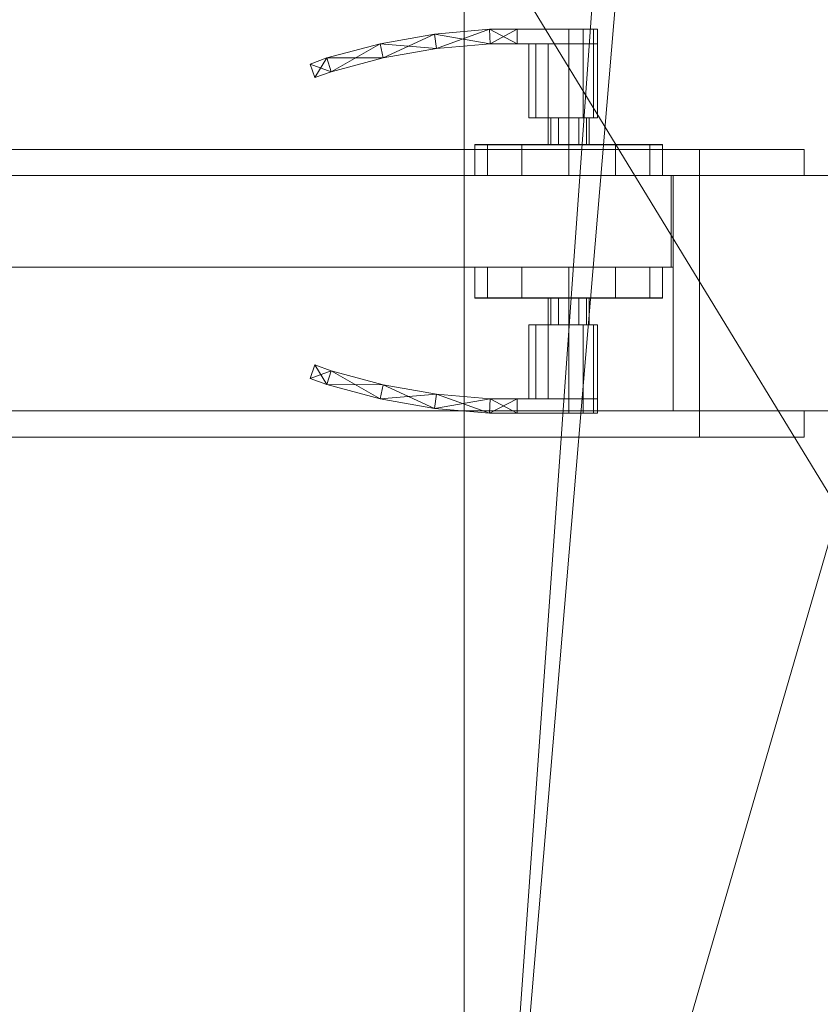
# Model space of a CAD drawing. Header units: inches. Extents: x -263 to 528, y -1 to 602.
# Tile 403 of 656: x -24 to -9, y 411 to 429. Entities that reach past the tile are written whole.
import ezdxf

# ---------------------------------------------------------------- set-up
doc = ezdxf.new("R2010")
doc.units = ezdxf.units.IN
doc.header["$MEASUREMENT"] = 0
for name, color, linetype in [('Doors', 7, 'Continuous'), ('Twindo - Fixtures', 7, 'Continuous'), ('Twindo - Slabs', 7, 'Continuous'), ('Twindo - Walls', 7, 'Continuous')]:
    doc.layers.add(name, color=color, linetype=linetype)
doc.layers.add('Twindo - Walls_Pen_No__3', color=7, linetype='Continuous', lineweight=18, true_color=0x506e96)

# ---------------------------------------------------------------- blocks, each defined once
blk = doc.blocks.new('Slab_D0BD3B49-249D-4DA8-80D4-D821BCE50D6B', base_point=(-249.5, 387))
at = {"layer": 'Twindo - Slabs', "lineweight": 0}
mesh = blk.add_polyface(dxfattribs=at)
corners = [(-192, 387), (-249.5, 387), (-249.5, 387, -6), (-192, 387, -6), (-89.75, 579.5), (-249.5, 579.5), (-192, 134.5), (-132, 134.5), (-132, 124.5), (10, 124.5), (10, 13.75), (161.5, 13.75), (161.5, 6.5), (252, 6.5), (252, 14), (415.5, 14), (415.5, 322.5), (222.5, 322.5), (222.5, 357.5), (-4, 357.5), (-4, 413), (101.5, 413), (101.5, 553.5), (-89.75, 553.5), (-249.5, 579.5, -6), (-192, 134.5, -6), (-89.75, 579.5, -6), (-89.75, 553.5, -6), (101.5, 553.5, -6), (101.5, 413, -6), (-4, 413, -6), (-4, 357.5, -6), (222.5, 357.5, -6), (222.5, 322.5, -6), (415.5, 322.5, -6), (415.5, 14, -6), (252, 14, -6), (252, 6.5, -6), (161.5, 6.5, -6), (161.5, 13.75, -6), (10, 13.75, -6), (10, 124.5, -6), (-132, 124.5, -6), (-132, 134.5, -6)]
mesh.append_faces([[corners[k] for k in face] for face in [(0, 1, 2, 3), (1, 5, 24, 2), (6, 0, 3, 25), (5, 4, 26, 24), (7, 6, 25, 43), (8, 7, 43, 42), (9, 8, 42, 41), (10, 9, 41, 40), (11, 10, 40, 39), (12, 11, 39, 38), (13, 12, 38, 37), (14, 13, 37, 36), (15, 14, 36, 35), (16, 15, 35, 34), (17, 16, 34, 33), (18, 17, 33, 32), (19, 18, 32, 31), (20, 19, 31, 30), (21, 20, 30, 29), (22, 21, 29, 28), (23, 22, 28, 27), (4, 23, 27, 26)]], dxfattribs={"color": 254})
mesh.append_faces([[corners[k] for k in face] for face in [(22, 20, 21), (16, 14, 15)]], dxfattribs={"vtx0": -1, "color": 254})
mesh.append_faces([[corners[k] for k in face] for face in [(28, 30, 27), (34, 36, 33)]], dxfattribs={"vtx0": -1, "vtx1": -1, "color": 254})
mesh.append_faces([[corners[k] for k in face] for face in [(4, 0, 7), (19, 23, 8), (19, 9, 11), (43, 3, 26), (42, 27, 31), (39, 41, 31)]], dxfattribs={"vtx0": -1, "vtx1": -1, "vtx2": -1, "color": 254})
mesh.append_faces([[corners[k] for k in face] for face in [(23, 7, 8), (19, 8, 9), (17, 11, 12), (17, 12, 13), (17, 13, 14), (3, 24, 26), (43, 26, 27), (39, 31, 32), (39, 32, 33)]], dxfattribs={"vtx0": -1, "vtx2": -1, "color": 254})
mesh.append_faces([[corners[k] for k in face] for face in [(29, 30, 28), (35, 36, 34)]], dxfattribs={"vtx1": -1, "color": 254})
mesh.append_faces([[corners[k] for k in face] for face in [(4, 5, 0), (23, 4, 7), (19, 20, 23), (22, 23, 20), (18, 19, 11), (17, 18, 11), (16, 17, 14), (42, 43, 27), (30, 31, 27), (41, 42, 31), (38, 39, 33), (37, 38, 33), (36, 37, 33)]], dxfattribs={"vtx1": -1, "vtx2": -1, "color": 254})
mesh.append_faces([[corners[k] for k in face] for face in [(5, 1, 0), (0, 6, 7), (9, 10, 11), (3, 2, 24), (43, 25, 3), (39, 40, 41)]], dxfattribs={"vtx2": -1, "color": 254})
blk = doc.blocks.new('Slab_C16FED3F-F51D-4887-95C2-45D370958F54', base_point=(-255.75, 595))
at = {"layer": 'Twindo - Slabs', "lineweight": 0}
mesh = blk.add_polyface(dxfattribs=at)
corners = [(95.5, 568, 128), (95.5, 570, 128), (-75.75, 570, 128), (-75.75, 595, 128), (-255.75, 595, 128), (-255.75, 379, 128), (-198, 379, 128), (-198, 134.5, 128), (-136, 134.5, 128), (-136, 110.5, 128), (6.5, 110.5, 128), (6.5, 6.5, 128), (315.5, 6.5, 128), (315.5, 8, 128), (378.5, 8, 128), (378.5, 6.5, 128), (523, 6.5, 128), (523, 132.25, 128), (421.5, 132.25, 128), (421.5, 333, 128), (239, 333, 128), (239, 391.501, 128), (240, 391.501, 128), (240, 457, 128), (237, 457, 128), (237, 568, 128), (201, 127.5, 128), (201, 128.125, 128), (244.5, 128.125, 128), (244.5, 127.5, 128), (244.5, 15, 128), (161.5, 15, 128), (161.5, 146.5, 128), (200.935, 146.5, 128), (200.997, 146.5, 128), (200.997, 128.5, 128), (95.5, 568, 101), (95.5, 570, 101), (-75.75, 570, 101), (-75.75, 595, 101), (-255.75, 595, 101), (-255.75, 379, 101), (-198, 379, 101), (-198, 134.5, 101), (-136, 134.5, 101), (-136, 110.5, 101), (6.5, 110.5, 101), (6.5, 6.5, 101), (315.5, 6.5, 101), (315.5, 8, 101), (378.5, 8, 101), (378.5, 6.5, 101), (523, 6.5, 101), (523, 132.25, 101), (421.5, 132.25, 101), (421.5, 333, 101), (239, 333, 101), (239, 391.501, 101), (240, 391.501, 101), (240, 457, 101), (237, 457, 101), (237, 568, 101), (201, 127.5, 120), (201, 128, 120), (201, 128.125, 120), (244.5, 128.125, 120), (244.5, 128, 120), (244.5, 127.5, 120), (244.5, 127.5, 101), (244.5, 15, 101), (161.5, 15, 101), (161.5, 146.5, 101), (200.935, 146.5, 101), (200.997, 146.5, 101), (200.997, 128.5, 114.5), (201, 127.5, 101)]
mesh.append_faces([[corners[k] for k in face] for face in [(36, 37, 1, 0), (37, 38, 2, 1), (38, 39, 3, 2), (39, 40, 4, 3), (40, 41, 5, 4), (41, 42, 6, 5), (42, 43, 7, 6), (43, 44, 8, 7), (44, 45, 9, 8), (45, 46, 10, 9), (46, 47, 11, 10), (47, 48, 12, 11), (48, 49, 13, 12), (49, 50, 14, 13), (50, 51, 15, 14), (51, 52, 16, 15), (52, 53, 17, 16), (53, 54, 18, 17), (54, 55, 19, 18), (55, 56, 20, 19), (56, 57, 21, 20), (57, 58, 22, 21), (58, 59, 23, 22), (59, 60, 24, 23), (60, 61, 25, 24), (61, 36, 0, 25), (28, 27, 64, 65), (69, 70, 31, 30), (70, 71, 32, 31), (33, 32, 71, 72), (33, 72, 73, 34), (34, 73, 74, 35), (62, 67, 66, 63), (65, 64, 63, 66), (67, 62, 75, 68), (72, 74, 73)]], dxfattribs={"color": 254})
mesh.append_faces([[corners[k] for k in face] for face in [(23, 21, 22), (27, 63, 64), (29, 66, 67), (29, 69, 30), (75, 74, 72), (52, 54, 53)]], dxfattribs={"vtx0": -1, "color": 254})
mesh.append_faces([[corners[k] for k in face] for face in [(16, 18, 15), (59, 57, 60)]], dxfattribs={"vtx0": -1, "vtx1": -1, "color": 254})
mesh.append_faces([[corners[k] for k in face] for face in [(3, 6, 8), (31, 0, 11), (0, 32, 34), (24, 34, 27), (20, 24, 27), (28, 30, 12), (20, 28, 13), (75, 26, 74), (44, 42, 39), (47, 36, 70), (75, 60, 56), (49, 68, 56)]], dxfattribs={"vtx0": -1, "vtx1": -1, "vtx2": -1, "color": 254})
mesh.append_faces([[corners[k] for k in face] for face in [(2, 8, 9), (2, 9, 10), (0, 10, 11), (20, 27, 28), (30, 11, 12), (28, 12, 13), (20, 13, 14), (18, 14, 15), (42, 40, 39), (44, 39, 38), (46, 38, 37), (46, 37, 36), (72, 36, 61), (75, 61, 60), (47, 70, 69), (49, 69, 68), (50, 56, 55), (50, 55, 54)]], dxfattribs={"vtx0": -1, "vtx2": -1, "color": 254})
mesh.append_faces([[corners[k] for k in face] for face in [(17, 18, 16), (58, 57, 59)]], dxfattribs={"vtx1": -1, "color": 254})
mesh.append_faces([[corners[k] for k in face] for face in [(3, 4, 6), (2, 3, 8), (1, 2, 10), (0, 1, 10), (31, 32, 0), (25, 0, 34), (24, 25, 34), (20, 21, 24), (23, 24, 21), (30, 31, 11), (19, 20, 14), (18, 19, 14), (45, 44, 38), (46, 45, 38), (47, 46, 36), (71, 70, 36), (72, 71, 36), (75, 72, 61), (57, 56, 60), (68, 75, 56), (48, 47, 69), (49, 48, 69), (50, 49, 56), (51, 50, 54), (52, 51, 54)]], dxfattribs={"vtx1": -1, "vtx2": -1, "color": 254})
mesh.append_faces([[corners[k] for k in face] for face in [(4, 5, 6), (6, 7, 8), (26, 35, 74), (42, 41, 40), (44, 43, 42)]], dxfattribs={"vtx2": -1, "color": 254})
mesh.append_faces([[corners[k] for k in face] for face in [(27, 26, 62, 63), (29, 28, 65, 66), (29, 67, 68, 69)]], dxfattribs={"vtx3": -1, "color": 254})
blk = doc.blocks.new('Wall_1C55A764-F993-447B-80CC-40976D39EE40', base_point=(-57.5, 426.5))
at = {"layer": 'Twindo - Walls', "lineweight": 0}
mesh = blk.add_polyface(dxfattribs=at)
corners = [(-41, 426.5, 98), (-41, 426.5), (-57.5, 426.5), (-57.5, 426.5, 101), (0.5, 426.5, 101), (0.5, 426.5), (-11, 426.5), (-11, 426.5, 98), (-41, 422, 98), (-41, 422), (-57.5, 422), (-57.5, 422, 101), (0.5, 422, 101), (0.5, 422), (-11, 422), (-11, 422, 98)]
mesh.append_faces([[corners[k] for k in face] for face in [(1, 0, 8, 9), (1, 9, 10, 2), (2, 10, 11, 3), (4, 3, 11, 12), (5, 4, 12, 13), (14, 6, 5, 13), (7, 6, 14, 15), (0, 7, 15, 8)]], dxfattribs={"color": 254})
mesh.append_faces([[corners[k] for k in face] for face in [(2, 0, 1), (13, 15, 14)]], dxfattribs={"vtx0": -1, "color": 254})
mesh.append_faces([[corners[k] for k in face] for face in [(5, 7, 4), (10, 8, 11)]], dxfattribs={"vtx0": -1, "vtx1": -1, "color": 254})
mesh.append_faces([[corners[k] for k in face] for face in [(7, 3, 4), (8, 12, 11)]], dxfattribs={"vtx0": -1, "vtx2": -1, "color": 254})
mesh.append_faces([[corners[k] for k in face] for face in [(6, 7, 5), (9, 8, 10)]], dxfattribs={"vtx1": -1, "color": 254})
mesh.append_faces([[corners[k] for k in face] for face in [(7, 0, 3), (2, 3, 0), (8, 15, 12), (13, 12, 15)]], dxfattribs={"vtx1": -1, "vtx2": -1, "color": 254})
blk = doc.blocks.new('Door_B2B924FC-73AA-4F8A-B577-F061550E02CF')
at = {"layer": 'Twindo - Walls_Pen_No__3', "color": 155, "lineweight": 18, "true_color": 0x506e96}
for p, q in [((-40.5, 426.5), (-11.5, 426.5)), ((-11.5, 426.5, 97.5), (-40.5, 426.5, 97.5)), ((-11.5, 426.5), (-11.5, 426.5, 97.5)), ((-11.5, 426.5), (-11.5, 424.75)), ((-11.5, 426.5, 97.5), (-11.5, 424.75, 97.5)), ((-40.5, 424.75), (-11.5, 424.75)), ((-11.5, 424.75, 97.5), (-40.5, 424.75, 97.5)), ((-11.5, 424.75), (-11.5, 424.75, 97.5))]:
    blk.add_line(p, q, dxfattribs=at)
at = {"layer": 'Doors', "lineweight": 0}
mesh = blk.add_polyface(dxfattribs=at)
corners = [(-13.5, 429.02, 36.551), (-13.224, 429.02, 36.477), (-13.224, 429.295, 36.477), (-13.5, 429.295, 36.551), (-13.023, 429.02, 36.276), (-13.023, 429.295, 36.276), (-12.949, 429.02, 36), (-12.949, 429.295, 36), (-13.023, 429.02, 35.724), (-13.023, 429.295, 35.724), (-13.224, 429.02, 35.523), (-13.224, 429.295, 35.523), (-13.5, 429.02, 35.449), (-13.5, 429.295, 35.449), (-14.484, 429.02, 35.449), (-14.484, 429.295, 35.449), (-14.484, 429.02, 36.551), (-14.484, 429.295, 36.551), (-14.484, 429.02, 35.449), (-15, 429.02, 35.48), (-15.012, 429.295, 35.48), (-14.484, 429.295, 35.449), (-16.027, 428.93, 35.542), (-16.063, 429.203, 35.542), (-17.043, 428.751, 35.603), (-17.103, 429.02, 35.603), (-18.039, 428.484, 35.665), (-18.122, 428.747, 35.665), (-18.349, 428.371, 35.685), (-18.439, 428.631, 35.685), (-18.349, 428.371, 36.315), (-18.439, 428.631, 36.315), (-18.039, 428.484, 36.335), (-18.122, 428.747, 36.335), (-17.043, 428.751, 36.397), (-17.103, 429.02, 36.397), (-16.027, 428.93, 36.458), (-16.063, 429.203, 36.458), (-15, 429.02, 36.52), (-15.012, 429.295, 36.52), (-14.484, 429.02, 36.551), (-14.484, 429.295, 36.551)]
mesh.append_faces([[corners[k] for k in face] for face in [(0, 1, 2, 3), (1, 4, 5, 2), (4, 6, 7, 5), (6, 8, 9, 7), (8, 10, 11, 9), (10, 12, 13, 11), (12, 14, 15, 13), (14, 16, 17, 15), (16, 0, 3, 17), (18, 19, 20), (18, 20, 21), (19, 22, 23), (19, 23, 20), (22, 24, 25), (22, 25, 23), (24, 26, 27), (24, 27, 25), (26, 28, 29), (26, 29, 27), (28, 30, 31, 29), (30, 32, 33), (30, 33, 31), (32, 34, 35), (32, 35, 33), (34, 36, 37), (34, 37, 35), (36, 38, 39), (36, 39, 37), (38, 40, 41), (38, 41, 39), (40, 18, 21, 41), (18, 40, 38, 19), (19, 38, 36, 22), (22, 36, 34, 24), (24, 34, 32, 26), (26, 32, 30, 28), (21, 20, 39, 41), (20, 23, 37, 39), (23, 25, 35, 37), (25, 27, 33, 35), (27, 29, 31, 33)]], dxfattribs={"color": 252})
mesh.append_faces([[corners[k] for k in face] for face in [(0, 4, 1), (3, 15, 17)]], dxfattribs={"vtx0": -1, "color": 252})
mesh.append_faces([[corners[k] for k in face] for face in [(0, 12, 10, 8), (0, 8, 6, 4), (3, 7, 9, 11), (3, 11, 13, 15)]], dxfattribs={"vtx0": -1, "vtx3": -1, "color": 252})
mesh.append_faces([[corners[k] for k in face] for face in [(0, 16, 14, 12), (3, 2, 5, 7)]], dxfattribs={"vtx3": -1, "color": 252})
mesh = blk.add_polyface(dxfattribs=at)
corners = [(-13.303, 427.091, 35.659), (-13.159, 427.091, 35.803), (-13.106, 427.091, 36), (-13.159, 427.091, 36.197), (-13.303, 427.091, 36.341), (-13.5, 427.091, 36.394), (-13.697, 427.091, 36.341), (-13.841, 427.091, 36.197), (-13.894, 427.091, 36), (-13.841, 427.091, 35.803), (-13.697, 427.091, 35.659), (-13.5, 427.091, 35.606), (-13.303, 427.602, 35.659), (-13.5, 427.602, 35.606), (-13.697, 427.602, 35.659), (-13.841, 427.602, 35.803), (-13.894, 427.602, 36), (-13.841, 427.602, 36.197), (-13.697, 427.602, 36.341), (-13.5, 427.602, 36.394), (-13.303, 427.602, 36.341), (-13.159, 427.602, 36.197), (-13.106, 427.602, 36), (-13.159, 427.602, 35.803), (-13.5, 427.602, 36.551), (-13.224, 427.602, 36.477), (-13.224, 429.02, 36.477), (-13.5, 429.02, 36.551), (-13.023, 427.602, 36.276), (-13.023, 429.02, 36.276), (-12.949, 427.602, 36), (-12.949, 429.02, 36), (-13.023, 427.602, 35.724), (-13.023, 429.02, 35.724), (-13.224, 427.602, 35.523), (-13.224, 429.02, 35.523), (-13.5, 427.602, 35.449), (-13.5, 429.02, 35.449), (-13.894, 427.602, 35.528), (-13.894, 429.02, 35.528), (-14.126, 427.602, 35.646), (-14.126, 429.02, 35.646), (-14.263, 427.602, 35.869), (-14.263, 429.02, 35.869), (-14.263, 427.602, 36.131), (-14.263, 429.02, 36.131), (-14.126, 427.602, 36.354), (-14.126, 429.02, 36.354), (-13.894, 427.602, 36.472), (-13.894, 429.02, 36.472)]
mesh.append_faces([[corners[k] for k in face] for face in [(0, 11, 13, 12), (11, 10, 14, 13), (10, 9, 15, 14), (9, 8, 16, 15), (8, 7, 17, 16), (7, 6, 18, 17), (6, 5, 19, 18), (5, 4, 20, 19), (4, 3, 21, 20), (3, 2, 22, 21), (2, 1, 23, 22), (1, 0, 12, 23), (24, 25, 26, 27), (25, 28, 29, 26), (28, 30, 31, 29), (30, 32, 33, 31), (32, 34, 35, 33), (34, 36, 37, 35), (36, 38, 39, 37), (38, 40, 41, 39), (40, 42, 43, 41), (42, 44, 45, 43), (44, 46, 47, 45), (46, 48, 49, 47), (48, 24, 27, 49)]], dxfattribs={"color": 252})
mesh.append_faces([[corners[k] for k in face] for face in [(0, 9, 10, 11), (12, 21, 22, 23), (24, 28, 25), (27, 47, 49)]], dxfattribs={"vtx0": -1, "color": 252})
mesh.append_faces([[corners[k] for k in face] for face in [(0, 3, 4, 5), (0, 5, 6, 7), (0, 7, 8, 9), (12, 15, 16, 17), (12, 17, 18, 19), (12, 19, 20, 21), (24, 44, 42, 40), (24, 40, 38, 36), (24, 36, 34, 32), (24, 32, 30, 28), (27, 31, 33, 35), (27, 35, 37, 39), (27, 39, 41, 43), (27, 43, 45, 47)]], dxfattribs={"vtx0": -1, "vtx3": -1, "color": 252})
mesh.append_faces([[corners[k] for k in face] for face in [(0, 1, 2, 3), (12, 13, 14, 15), (24, 48, 46, 44), (27, 26, 29, 31)]], dxfattribs={"vtx3": -1, "color": 252})
mesh = blk.add_polyface(dxfattribs=at)
corners = [(-15.051, 427.091, 36.896), (-15.291, 427.091, 36), (-15.291, 427.087, 36), (-15.051, 427.087, 36.896), (-14.396, 427.091, 37.551), (-14.396, 427.087, 37.551), (-13.5, 427.091, 37.791), (-13.5, 427.087, 37.791), (-12.604, 427.091, 37.551), (-12.604, 427.087, 37.551), (-11.949, 427.091, 36.896), (-11.949, 427.087, 36.896), (-11.709, 427.091, 36), (-11.709, 427.087, 36), (-11.949, 427.091, 35.104), (-11.949, 427.087, 35.104), (-12.604, 427.091, 34.449), (-12.604, 427.087, 34.449), (-13.5, 427.091, 34.209), (-13.5, 427.087, 34.209), (-14.396, 427.091, 34.449), (-14.396, 427.087, 34.449), (-15.051, 427.091, 35.104), (-15.051, 427.087, 35.104), (-15.291, 426.504, 36), (-15.051, 426.504, 36.896), (-14.396, 426.504, 37.551), (-13.5, 426.504, 37.791), (-12.604, 426.504, 37.551), (-11.949, 426.504, 36.896), (-11.709, 426.504, 36), (-11.949, 426.504, 35.104), (-12.604, 426.504, 34.449), (-13.5, 426.504, 34.209), (-14.396, 426.504, 34.449), (-15.051, 426.504, 35.104), (-15.291, 426.5, 36), (-15.051, 426.5, 36.896), (-14.396, 426.5, 37.551), (-13.5, 426.5, 37.791), (-12.604, 426.5, 37.551), (-11.949, 426.5, 36.896), (-11.709, 426.5, 36), (-11.949, 426.5, 35.104), (-12.604, 426.5, 34.449), (-13.5, 426.5, 34.209), (-14.396, 426.5, 34.449), (-15.051, 426.5, 35.104)]
mesh.append_faces([[corners[k] for k in face] for face in [(0, 1, 2, 3), (4, 0, 3, 5), (6, 4, 5, 7), (8, 6, 7, 9), (10, 8, 9, 11), (12, 10, 11, 13), (14, 12, 13, 15), (16, 14, 15, 17), (18, 16, 17, 19), (20, 18, 19, 21), (22, 20, 21, 23), (1, 22, 23, 2), (3, 2, 24, 25), (5, 3, 25, 26), (7, 5, 26, 27), (9, 7, 27, 28), (11, 9, 28, 29), (13, 11, 29, 30), (15, 13, 30, 31), (17, 15, 31, 32), (19, 17, 32, 33), (21, 19, 33, 34), (23, 21, 34, 35), (2, 23, 35, 24), (25, 24, 36, 37), (26, 25, 37, 38), (27, 26, 38, 39), (28, 27, 39, 40), (29, 28, 40, 41), (30, 29, 41, 42), (31, 30, 42, 43), (32, 31, 43, 44), (33, 32, 44, 45), (34, 33, 45, 46), (35, 34, 46, 47), (24, 35, 47, 36)]], dxfattribs={"color": 252})
mesh.append_faces([[corners[k] for k in face] for face in [(1, 18, 20, 22)]], dxfattribs={"vtx0": -1, "color": 252})
mesh.append_faces([[corners[k] for k in face] for face in [(1, 6, 8, 10), (1, 10, 12, 14), (1, 14, 16, 18)]], dxfattribs={"vtx0": -1, "vtx3": -1, "color": 252})
mesh.append_faces([[corners[k] for k in face] for face in [(1, 0, 4, 6)]], dxfattribs={"vtx3": -1, "color": 252})
mesh = blk.add_polyface(dxfattribs=at)
corners = [(-9, 427, 100), (-9, 426.5, 100), (-11, 426.5, 98), (-11, 427, 98), (-41, 426.5, 98), (-41, 427, 98), (-43, 426.5, 100), (-43, 427, 100)]
mesh.append_faces([[corners[k] for k in face] for face in [(0, 1, 2, 3), (3, 2, 4, 5), (5, 4, 6, 7), (7, 6, 1, 0), (0, 3, 5, 7), (1, 6, 4, 2)]], dxfattribs={"color": 7})
mesh = blk.add_polyface(dxfattribs=at)
corners = [(-9, 427), (-9, 426.5), (-11, 426.5), (-11, 427), (-11, 426.5, 98), (-11, 427, 98), (-9, 426.5, 100), (-9, 427, 100)]
mesh.append_faces([[corners[k] for k in face] for face in [(0, 1, 2, 3), (3, 2, 4, 5), (5, 4, 6, 7), (7, 6, 1, 0), (0, 3, 5, 7), (1, 6, 4, 2)]], dxfattribs={"color": 7})
mesh = blk.add_polyface(dxfattribs=at)
corners = [(-11, 426.5, 98), (-11, 422, 98), (-11, 422, 97.5), (-11, 426.5, 97.5), (-11.5, 422, 97.5), (-11.5, 426.5, 97.5), (-40.5, 422, 97.5), (-40.5, 426.5, 97.5), (-41, 422, 97.5), (-41, 426.5, 97.5), (-41, 422, 98), (-41, 426.5, 98)]
mesh.append_faces([[corners[k] for k in face] for face in [(0, 1, 2, 3), (3, 2, 4, 5), (5, 4, 6, 7), (7, 6, 8, 9), (9, 8, 10, 11), (11, 10, 1, 0)]], dxfattribs={"color": 7})
mesh.append_faces([[corners[k] for k in face] for face in [(0, 7, 9, 11), (1, 6, 4, 2)]], dxfattribs={"vtx0": -1, "color": 7})
mesh.append_faces([[corners[k] for k in face] for face in [(0, 3, 5, 7), (1, 10, 8, 6)]], dxfattribs={"vtx3": -1, "color": 7})
mesh = blk.add_polyface(dxfattribs=at)
corners = [(-40.5, 426.5), (-11.5, 426.5), (-11.5, 424.75), (-40.5, 424.75), (-11.5, 426.5, 97.5), (-11.5, 424.75, 97.5), (-40.5, 426.5, 97.5), (-40.5, 424.75, 97.5), (-40.461, 426.5, 0.039), (-40.461, 426.5, 97.461), (-40.461, 424.75, 97.461), (-40.461, 424.75, 0.039), (-11.539, 426.5, 97.461), (-11.539, 424.75, 97.461), (-11.539, 426.5, 0.039), (-11.539, 424.75, 0.039)]
mesh.append_faces([[corners[k] for k in face] for face in [(0, 1, 2, 3), (1, 4, 5, 2), (4, 6, 7, 5), (6, 0, 3, 7), (8, 9, 10, 11), (9, 12, 13, 10), (12, 14, 15, 13), (14, 8, 11, 15)]], dxfattribs={"color": 7})
mesh.append_faces([[corners[k] for k in face] for face in [(1, 14, 4), (4, 12, 6), (5, 13, 2), (2, 15, 3)]], dxfattribs={"vtx0": -1, "vtx1": -1, "color": 7})
mesh.append_faces([[corners[k] for k in face] for face in [(9, 0, 6), (0, 8, 14), (4, 14, 12), (11, 7, 3), (7, 10, 13), (2, 13, 15)]], dxfattribs={"vtx0": -1, "vtx2": -1, "color": 7})
mesh.append_faces([[corners[k] for k in face] for face in [(9, 8, 0), (12, 9, 6), (1, 0, 14), (11, 10, 7), (15, 11, 3), (5, 7, 13)]], dxfattribs={"vtx1": -1, "vtx2": -1, "color": 7})
mesh = blk.add_polyface(dxfattribs=at)
corners = [(-11.539, 424.75, 0.039), (-11.539, 424.75, 97.461), (-40.461, 424.75, 97.461), (-40.461, 424.75, 0.039), (-40.461, 426.5, 0.039), (-11.539, 426.5, 0.039), (-40.461, 426.5, 97.461), (-11.539, 426.5, 97.461)]
mesh.append_faces([[corners[k] for k in face] for face in [(0, 1, 2, 3), (4, 5, 0, 3), (3, 2, 6, 4), (2, 1, 7, 6), (5, 7, 1, 0), (4, 6, 7, 5)]], dxfattribs={"color": 7})
mesh = blk.add_polyface(dxfattribs=at)
corners = [(-11, 426.5), (-11, 422), (-11.5, 422), (-11.5, 426.5), (-11.5, 422, 97.5), (-11.5, 426.5, 97.5), (-11, 422, 97.5), (-11, 426.5, 97.5)]
mesh.append_faces([[corners[k] for k in face] for face in [(0, 1, 2, 3), (3, 2, 4, 5), (5, 4, 6, 7), (7, 6, 1, 0), (0, 3, 5, 7), (1, 6, 4, 2)]], dxfattribs={"color": 7})
mesh = blk.add_polyface(dxfattribs=at)
corners = [(-15.051, 424.159, 36.896), (-15.051, 424.163, 36.896), (-15.291, 424.163, 36), (-15.291, 424.159, 36), (-14.396, 424.159, 37.551), (-14.396, 424.163, 37.551), (-13.5, 424.159, 37.791), (-13.5, 424.163, 37.791), (-12.604, 424.159, 37.551), (-12.604, 424.163, 37.551), (-11.949, 424.159, 36.896), (-11.949, 424.163, 36.896), (-11.709, 424.159, 36), (-11.709, 424.163, 36), (-11.949, 424.159, 35.104), (-11.949, 424.163, 35.104), (-12.604, 424.159, 34.449), (-12.604, 424.163, 34.449), (-13.5, 424.159, 34.209), (-13.5, 424.163, 34.209), (-14.396, 424.159, 34.449), (-14.396, 424.163, 34.449), (-15.051, 424.159, 35.104), (-15.051, 424.163, 35.104), (-15.051, 424.746, 36.896), (-15.291, 424.746, 36), (-14.396, 424.746, 37.551), (-13.5, 424.746, 37.791), (-12.604, 424.746, 37.551), (-11.949, 424.746, 36.896), (-11.709, 424.746, 36), (-11.949, 424.746, 35.104), (-12.604, 424.746, 34.449), (-13.5, 424.746, 34.209), (-14.396, 424.746, 34.449), (-15.051, 424.746, 35.104), (-15.051, 424.75, 36.896), (-15.291, 424.75, 36), (-14.396, 424.75, 37.551), (-13.5, 424.75, 37.791), (-12.604, 424.75, 37.551), (-11.949, 424.75, 36.896), (-11.709, 424.75, 36), (-11.949, 424.75, 35.104), (-12.604, 424.75, 34.449), (-13.5, 424.75, 34.209), (-14.396, 424.75, 34.449), (-15.051, 424.75, 35.104)]
mesh.append_faces([[corners[k] for k in face] for face in [(0, 1, 2, 3), (4, 5, 1, 0), (6, 7, 5, 4), (8, 9, 7, 6), (10, 11, 9, 8), (12, 13, 11, 10), (14, 15, 13, 12), (16, 17, 15, 14), (18, 19, 17, 16), (20, 21, 19, 18), (22, 23, 21, 20), (3, 2, 23, 22), (1, 24, 25, 2), (5, 26, 24, 1), (7, 27, 26, 5), (9, 28, 27, 7), (11, 29, 28, 9), (13, 30, 29, 11), (15, 31, 30, 13), (17, 32, 31, 15), (19, 33, 32, 17), (21, 34, 33, 19), (23, 35, 34, 21), (2, 25, 35, 23), (24, 36, 37, 25), (26, 38, 36, 24), (27, 39, 38, 26), (28, 40, 39, 27), (29, 41, 40, 28), (30, 42, 41, 29), (31, 43, 42, 30), (32, 44, 43, 31), (33, 45, 44, 32), (34, 46, 45, 33), (35, 47, 46, 34), (25, 37, 47, 35)]], dxfattribs={"color": 252})
mesh.append_faces([[corners[k] for k in face] for face in [(3, 6, 4, 0)]], dxfattribs={"vtx0": -1, "color": 252})
mesh.append_faces([[corners[k] for k in face] for face in [(3, 18, 16, 14), (3, 14, 12, 10), (3, 10, 8, 6)]], dxfattribs={"vtx0": -1, "vtx3": -1, "color": 252})
mesh.append_faces([[corners[k] for k in face] for face in [(3, 22, 20, 18)]], dxfattribs={"vtx3": -1, "color": 252})
mesh = blk.add_polyface(dxfattribs=at)
corners = [(-13.303, 424.159, 35.659), (-13.5, 424.159, 35.606), (-13.697, 424.159, 35.659), (-13.841, 424.159, 35.803), (-13.894, 424.159, 36), (-13.841, 424.159, 36.197), (-13.697, 424.159, 36.341), (-13.5, 424.159, 36.394), (-13.303, 424.159, 36.341), (-13.159, 424.159, 36.197), (-13.106, 424.159, 36), (-13.159, 424.159, 35.803), (-13.303, 423.648, 35.659), (-13.159, 423.648, 35.803), (-13.106, 423.648, 36), (-13.159, 423.648, 36.197), (-13.303, 423.648, 36.341), (-13.5, 423.648, 36.394), (-13.697, 423.648, 36.341), (-13.841, 423.648, 36.197), (-13.894, 423.648, 36), (-13.841, 423.648, 35.803), (-13.697, 423.648, 35.659), (-13.5, 423.648, 35.606), (-13.5, 423.648, 36.551), (-13.5, 422.23, 36.551), (-13.224, 422.23, 36.477), (-13.224, 423.648, 36.477), (-13.023, 422.23, 36.276), (-13.023, 423.648, 36.276), (-12.949, 422.23, 36), (-12.949, 423.648, 36), (-13.023, 422.23, 35.724), (-13.023, 423.648, 35.724), (-13.224, 422.23, 35.523), (-13.224, 423.648, 35.523), (-13.5, 422.23, 35.449), (-13.5, 423.648, 35.449), (-13.894, 422.23, 35.528), (-13.894, 423.648, 35.528), (-14.126, 422.23, 35.646), (-14.126, 423.648, 35.646), (-14.263, 422.23, 35.869), (-14.263, 423.648, 35.869), (-14.263, 422.23, 36.131), (-14.263, 423.648, 36.131), (-14.126, 422.23, 36.354), (-14.126, 423.648, 36.354), (-13.894, 422.23, 36.472), (-13.894, 423.648, 36.472)]
mesh.append_faces([[corners[k] for k in face] for face in [(0, 12, 23, 1), (1, 23, 22, 2), (2, 22, 21, 3), (3, 21, 20, 4), (4, 20, 19, 5), (5, 19, 18, 6), (6, 18, 17, 7), (7, 17, 16, 8), (8, 16, 15, 9), (9, 15, 14, 10), (10, 14, 13, 11), (11, 13, 12, 0), (24, 25, 26, 27), (27, 26, 28, 29), (29, 28, 30, 31), (31, 30, 32, 33), (33, 32, 34, 35), (35, 34, 36, 37), (37, 36, 38, 39), (39, 38, 40, 41), (41, 40, 42, 43), (43, 42, 44, 45), (45, 44, 46, 47), (47, 46, 48, 49), (49, 48, 25, 24)]], dxfattribs={"color": 252})
mesh.append_faces([[corners[k] for k in face] for face in [(0, 9, 10, 11), (12, 21, 22, 23), (24, 47, 49), (25, 28, 26)]], dxfattribs={"vtx0": -1, "color": 252})
mesh.append_faces([[corners[k] for k in face] for face in [(0, 3, 4, 5), (0, 5, 6, 7), (0, 7, 8, 9), (12, 15, 16, 17), (12, 17, 18, 19), (12, 19, 20, 21), (24, 31, 33, 35), (24, 35, 37, 39), (24, 39, 41, 43), (24, 43, 45, 47), (25, 44, 42, 40), (25, 40, 38, 36), (25, 36, 34, 32), (25, 32, 30, 28)]], dxfattribs={"vtx0": -1, "vtx3": -1, "color": 252})
mesh.append_faces([[corners[k] for k in face] for face in [(0, 1, 2, 3), (12, 13, 14, 15), (24, 27, 29, 31), (25, 48, 46, 44)]], dxfattribs={"vtx3": -1, "color": 252})
mesh = blk.add_polyface(dxfattribs=at)
corners = [(-13.5, 422.23, 36.551), (-13.5, 421.955, 36.551), (-13.224, 421.955, 36.477), (-13.224, 422.23, 36.477), (-13.023, 421.955, 36.276), (-13.023, 422.23, 36.276), (-12.949, 421.955, 36), (-12.949, 422.23, 36), (-13.023, 421.955, 35.724), (-13.023, 422.23, 35.724), (-13.224, 421.955, 35.523), (-13.224, 422.23, 35.523), (-13.5, 421.955, 35.449), (-13.5, 422.23, 35.449), (-14.484, 421.955, 35.449), (-14.484, 422.23, 35.449), (-14.484, 421.955, 36.551), (-14.484, 422.23, 36.551), (-14.484, 422.23, 35.449), (-15.012, 421.955, 35.48), (-15, 422.23, 35.48), (-14.484, 421.955, 35.449), (-16.063, 422.047, 35.542), (-16.027, 422.32, 35.542), (-17.103, 422.23, 35.603), (-17.043, 422.499, 35.603), (-18.122, 422.503, 35.665), (-18.039, 422.766, 35.665), (-18.439, 422.619, 35.685), (-18.349, 422.879, 35.685), (-18.439, 422.619, 36.315), (-18.349, 422.879, 36.315), (-18.122, 422.503, 36.335), (-18.039, 422.766, 36.335), (-17.103, 422.23, 36.397), (-17.043, 422.499, 36.397), (-16.063, 422.047, 36.458), (-16.027, 422.32, 36.458), (-15.012, 421.955, 36.52), (-15, 422.23, 36.52), (-14.484, 421.955, 36.551), (-14.484, 422.23, 36.551)]
mesh.append_faces([[corners[k] for k in face] for face in [(0, 1, 2, 3), (3, 2, 4, 5), (5, 4, 6, 7), (7, 6, 8, 9), (9, 8, 10, 11), (11, 10, 12, 13), (13, 12, 14, 15), (15, 14, 16, 17), (17, 16, 1, 0), (18, 19, 20), (18, 21, 19), (20, 22, 23), (20, 19, 22), (23, 24, 25), (23, 22, 24), (25, 26, 27), (25, 24, 26), (27, 28, 29), (27, 26, 28), (29, 28, 30, 31), (31, 32, 33), (31, 30, 32), (33, 34, 35), (33, 32, 34), (35, 36, 37), (35, 34, 36), (37, 38, 39), (37, 36, 38), (39, 40, 41), (39, 38, 40), (41, 40, 21, 18), (18, 20, 39, 41), (20, 23, 37, 39), (23, 25, 35, 37), (25, 27, 33, 35), (27, 29, 31, 33), (21, 40, 38, 19), (19, 38, 36, 22), (22, 36, 34, 24), (24, 34, 32, 26), (26, 32, 30, 28)]], dxfattribs={"color": 252})
mesh.append_faces([[corners[k] for k in face] for face in [(0, 15, 17), (1, 4, 2)]], dxfattribs={"vtx0": -1, "color": 252})
mesh.append_faces([[corners[k] for k in face] for face in [(0, 7, 9, 11), (0, 11, 13, 15), (1, 12, 10, 8), (1, 8, 6, 4)]], dxfattribs={"vtx0": -1, "vtx3": -1, "color": 252})
mesh.append_faces([[corners[k] for k in face] for face in [(0, 3, 5, 7), (1, 16, 14, 12)]], dxfattribs={"vtx3": -1, "color": 252})
mesh = blk.add_polyface(dxfattribs=at)
corners = [(-9, 421.5, 100), (-11, 421.5, 98), (-11, 422, 98), (-9, 422, 100), (-41, 421.5, 98), (-41, 422, 98), (-43, 421.5, 100), (-43, 422, 100)]
mesh.append_faces([[corners[k] for k in face] for face in [(0, 1, 2, 3), (1, 4, 5, 2), (4, 6, 7, 5), (6, 0, 3, 7), (0, 6, 4, 1), (3, 2, 5, 7)]], dxfattribs={"color": 7})
mesh = blk.add_polyface(dxfattribs=at)
corners = [(-9, 421.5), (-11, 421.5), (-11, 422), (-9, 422), (-11, 421.5, 98), (-11, 422, 98), (-9, 421.5, 100), (-9, 422, 100)]
mesh.append_faces([[corners[k] for k in face] for face in [(0, 1, 2, 3), (1, 4, 5, 2), (4, 6, 7, 5), (6, 0, 3, 7), (0, 6, 4, 1), (3, 2, 5, 7)]], dxfattribs={"color": 7})
blk = doc.blocks.new('Slab_092C35A8-B736-40A4-87C8-E1895AE3592A', base_point=(-75.75, 448))
at = {"layer": 'Twindo - Slabs', "lineweight": 0}
mesh = blk.add_polyface(dxfattribs=at)
corners = [(-75.75, 448, 254), (-75.75, 448, 247.5), (-15.5, 448, 247.5), (-15.5, 448, 254), (-75.75, 570, 254), (-75.75, 570, 247.5), (95.5, 570, 247.5), (95.5, 395.501, 247.5), (-15.5, 395.501, 247.5), (-15.5, 395.501, 254), (95.5, 395.501, 254), (95.5, 570, 254)]
mesh.append_faces([[corners[k] for k in face] for face in [(0, 1, 2, 3), (4, 5, 1, 0), (3, 2, 8, 9), (11, 6, 5, 4), (10, 7, 6, 11), (9, 8, 7, 10)]], dxfattribs={"color": 254})
mesh.append_faces([[corners[k] for k in face] for face in [(10, 3, 9)]], dxfattribs={"vtx0": -1, "color": 254})
mesh.append_faces([[corners[k] for k in face] for face in [(7, 2, 6), (6, 2, 5), (11, 3, 10)]], dxfattribs={"vtx0": -1, "vtx1": -1, "color": 254})
mesh.append_faces([[corners[k] for k in face] for face in [(11, 4, 3)]], dxfattribs={"vtx1": -1, "vtx2": -1, "color": 254})
mesh.append_faces([[corners[k] for k in face] for face in [(2, 1, 5), (7, 8, 2), (4, 0, 3)]], dxfattribs={"vtx2": -1, "color": 254})
blk = doc.blocks.new('Slab_8CF3D9C7-E382-4EB2-A1F0-8D4B1B8E1C80', base_point=(-75.75, 378))
at = {"layer": 'Twindo - Slabs', "lineweight": 0}
mesh = blk.add_polyface(dxfattribs=at)
corners = [(-75.75, 378, 254), (-75.75, 378, 246), (-9, 378, 246), (-9, 378, 254), (-75.75, 448, 254), (-75.75, 448, 246), (-15.5, 448, 246), (-15.5, 395.501, 246), (-9, 395.501, 246), (-9, 395.501, 254), (-15.5, 395.501, 254), (-15.5, 448, 254)]
mesh.append_faces([[corners[k] for k in face] for face in [(0, 1, 2, 3), (4, 5, 1, 0), (3, 2, 8, 9), (11, 6, 5, 4), (10, 7, 6, 11), (9, 8, 7, 10)]], dxfattribs={"color": 254})
mesh.append_faces([[corners[k] for k in face] for face in [(2, 7, 8)]], dxfattribs={"vtx0": -1, "color": 254})
mesh.append_faces([[corners[k] for k in face] for face in [(3, 10, 0)]], dxfattribs={"vtx0": -1, "vtx1": -1, "color": 254})
mesh.append_faces([[corners[k] for k in face] for face in [(1, 6, 7), (10, 4, 0)]], dxfattribs={"vtx0": -1, "vtx2": -1, "color": 254})
mesh.append_faces([[corners[k] for k in face] for face in [(9, 10, 3)]], dxfattribs={"vtx1": -1, "color": 254})
mesh.append_faces([[corners[k] for k in face] for face in [(2, 1, 7)]], dxfattribs={"vtx1": -1, "vtx2": -1, "color": 254})
mesh.append_faces([[corners[k] for k in face] for face in [(1, 5, 6), (10, 11, 4)]], dxfattribs={"vtx2": -1, "color": 254})
blk = doc.blocks.new('Wall_D22A1380-BCC4-49E4-97CA-82FCD24E795F', base_point=(-7.5, 395.501))
at = {"layer": 'Twindo - Walls', "lineweight": 0}
mesh = blk.add_polyface(dxfattribs=at)
corners = [(-7.5, 402.001, 242.75), (-7.5, 402.001, 128), (-7.5, 444.001, 128), (-7.5, 444.001, 242.75), (-15.5, 402.001, 242.75), (-15.5, 402.001, 128), (-15.5, 437.111, 128), (-15.5, 437.111, 242.75)]
mesh.append_faces([[corners[k] for k in face] for face in [(0, 1, 2, 3), (1, 0, 4, 5), (5, 6, 2, 1), (6, 7, 3, 2), (3, 7, 4, 0), (4, 7, 6, 5)]], dxfattribs={"color": 254})
blk = doc.blocks.new('Slab_30F11852-7E44-49CB-B863-1AFF19E38BE2', base_point=(-15.5, 395.501))
at = {"layer": 'Twindo - Fixtures', "lineweight": 0}
mesh = blk.add_polyface(dxfattribs=at)
corners = [(-15.5, 395.501, 247.5), (-15.5, 395.501, 242.75), (50.5, 395.501, 242.75), (50.5, 395.501, 247.5), (-15.5, 448, 247.5), (-15.5, 448, 242.75), (-11.75, 448, 242.75), (-11.122, 447.409, 242.75), (3.969, 462.5, 242.75), (50.5, 462.5, 242.75), (50.5, 462.5, 247.5), (3.969, 462.5, 247.5), (-11.122, 447.409, 247.5), (-11.75, 448, 247.5)]
mesh.append_faces([[corners[k] for k in face] for face in [(0, 1, 2, 3), (4, 5, 1, 0), (3, 2, 9, 10), (13, 6, 5, 4), (12, 7, 6, 13), (11, 8, 7, 12), (10, 9, 8, 11)]], dxfattribs={"color": 254})
mesh.append_faces([[corners[k] for k in face] for face in [(2, 8, 9)]], dxfattribs={"vtx0": -1, "color": 254})
mesh.append_faces([[corners[k] for k in face] for face in [(3, 11, 0)]], dxfattribs={"vtx0": -1, "vtx1": -1, "color": 254})
mesh.append_faces([[corners[k] for k in face] for face in [(1, 6, 7), (1, 7, 8)]], dxfattribs={"vtx0": -1, "vtx2": -1, "color": 254})
mesh.append_faces([[corners[k] for k in face] for face in [(10, 11, 3)]], dxfattribs={"vtx1": -1, "color": 254})
mesh.append_faces([[corners[k] for k in face] for face in [(2, 1, 8), (12, 13, 0), (11, 12, 0)]], dxfattribs={"vtx1": -1, "vtx2": -1, "color": 254})
mesh.append_faces([[corners[k] for k in face] for face in [(1, 5, 6), (13, 4, 0)]], dxfattribs={"vtx2": -1, "color": 254})

msp = doc.modelspace()

# ---------------------------------------------------------------- block references
at = {"layer": 'Doors', "color": 5, "linetype": 'Continuous', "lineweight": 18}
msp.add_blockref('Door_B2B924FC-73AA-4F8A-B577-F061550E02CF', (0, 0), dxfattribs=at)
at = {"layer": 'Twindo - Fixtures', "color": 251, "linetype": 'Continuous', "lineweight": 18, "true_color": 0x4a4a4a}
msp.add_blockref('Slab_30F11852-7E44-49CB-B863-1AFF19E38BE2', (-15.5, 395.501), dxfattribs=at)
at = {"layer": 'Twindo - Slabs', "color": 251, "linetype": 'Continuous', "lineweight": 18, "true_color": 0x4a4a4a}
for name, p in [('Slab_C16FED3F-F51D-4887-95C2-45D370958F54', (-255.75, 595)), ('Slab_D0BD3B49-249D-4DA8-80D4-D821BCE50D6B', (-249.5, 387)), ('Slab_092C35A8-B736-40A4-87C8-E1895AE3592A', (-75.75, 448)), ('Slab_8CF3D9C7-E382-4EB2-A1F0-8D4B1B8E1C80', (-75.75, 378))]:
    msp.add_blockref(name, p, dxfattribs=at)
at = {"layer": 'Twindo - Walls', "color": 7, "lineweight": 35}
for name, p in [('Wall_D22A1380-BCC4-49E4-97CA-82FCD24E795F', (-7.5, 395.501)), ('Wall_1C55A764-F993-447B-80CC-40976D39EE40', (-57.5, 426.5))]:
    msp.add_blockref(name, p, dxfattribs=at)

doc.saveas('drawing.dxf')
